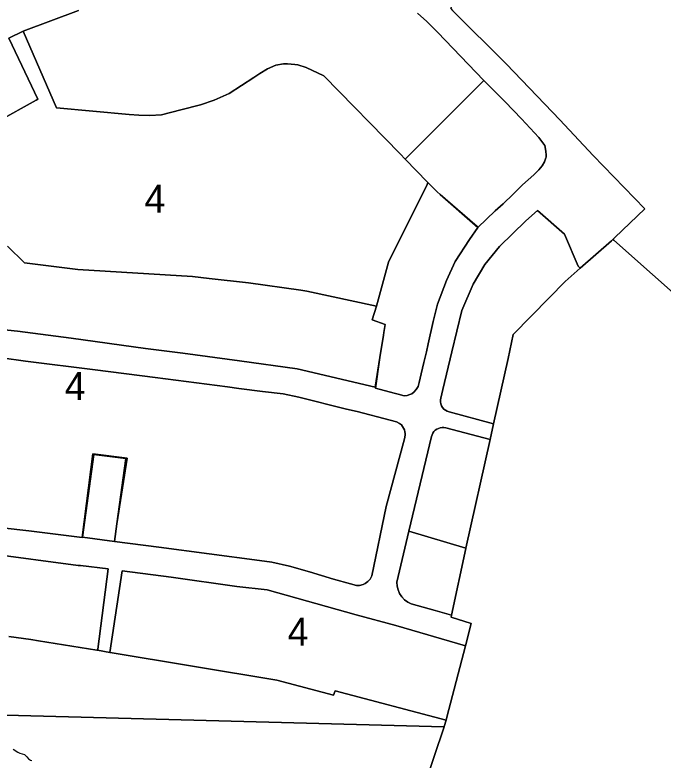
# Model space of a CAD drawing. Extents: x 598968 to 613553, y 4409678 to 4430833.
# Drawn here: x 600237.8 to 600517.1, y 4411535.8 to 4411856.8 of the extents above; entities that cross this region are included whole.
import ezdxf

# ---------------------------------------------------------------- set-up
doc = ezdxf.new("R2010")
doc.units = 0
for name, color, linetype in [('1', 7, 'Continuous'), ('Sòl Rústic Comú', 7, 'Continuous'), ('ZONA 4. CASES UNIFAMILIRAS AÏLLADES EN PARCEL.LES', 7, 'Continuous')]:
    doc.layers.add(name, color=color, linetype=linetype)

msp = doc.modelspace()

# ---------------------------------------------------------------- linework, layer by layer
at = {"layer": '1'}
for points in [[(600226.3029, 4411624.787), (600265.1051, 4411619.6832), (600266.0029, 4411619.6473), (600278.0091, 4411618.1371), (600273.5282, 4411583.6226), (600273.4386, 4411583.1194), (600278.6951, 4411582.1962), (600283.9665, 4411617.285), (600305.1136, 4411614.6101), (600333.4243, 4411610.6522), (600346.5019, 4411609.1909), (600384.7925, 4411598.4516), (600401.9762, 4411593.735), (600431.9644, 4411585.0543), (600434.4648, 4411594.7113), (600425.7396, 4411597.3142), (600425.9461, 4411598.2735), (600418.9518, 4411600.2319), (600408.6044, 4411603.1294), (600407.0844, 4411603.8921), (600405.7164, 4411604.9024), (600404.5406, 4411606.1309), (600403.591, 4411607.5418), (600403.4084, 4411607.9492), (600402.8955, 4411609.0937), (600402.4745, 4411610.7413), (600402.3401, 4411612.4366), (600407.5718, 4411634.3738), (600417.309, 4411675.2036), (600417.5543, 4411675.9598), (600417.9164, 4411676.6677), (600418.3862, 4411677.3091), (600418.9517, 4411677.868), (600419.5986, 4411678.3302), (600420.3106, 4411678.6841), (600421.0697, 4411678.9205), (600421.8567, 4411679.0338), (600422.6516, 4411679.0208), (600423.4344, 4411678.8819), (600442.543, 4411673.8979), (600444.052, 4411680.6937), (600424.8653, 4411685.7623), (600424.0577, 4411686.0518), (600423.3116, 4411686.4751), (600422.6487, 4411687.0196), (600422.0887, 4411687.6695), (600421.648, 4411688.4056), (600421.3397, 4411689.2061), (600421.1727, 4411690.0476), (600421.152, 4411690.9052), (600421.2782, 4411691.7538), (600422.141, 4411695.38), (600426.1274, 4411711.6847), (600430.4652, 4411729.4265), (600435.276, 4411740.8348), (600440.3159, 4411749.2348), (600446.6559, 4411757.0048), (600458.0466, 4411768.112), (600463.001, 4411772.4763), (600474.6568, 4411762.3255), (600480.5217, 4411748.5554), (600481.4542, 4411747.6681), (600494.8629, 4411759.4604), (600495.0098, 4411759.6008), (600495.4776, 4411760.0481), (600496.3406, 4411760.8733), (600509.2872, 4411773.2526), (600487.061, 4411796.14), (600472.5614, 4411811.6194), (600449.692, 4411835.4686), (600426.3927, 4411858.6977)], [(600235.1886, 4411846.7319), (600241.2886, 4411849.6918), (600265.1298, 4411858.6757)], [(600265.1298, 4411858.6757), (600241.2886, 4411849.6918), (600255.6483, 4411816.7122), (600286.978, 4411813.8276), (600291.1397, 4411813.6389), (600295.9079, 4411813.4227), (600300.9678, 4411813.7427), (600309.3427, 4411815.8828), (600317.7176, 4411818.0229), (600323.6125, 4411819.9879), (600330.0574, 4411822.943), (600340.7423, 4411829.7531), (600343.3973, 4411831.4531), (600346.6798, 4411833.4619), (600350.2972, 4411835.1731), (600353.5372, 4411835.6632), (600355.2872, 4411835.6282), (600358.4021, 4411835.4032), (600359.7671, 4411835.2132), (600363.2971, 4411834.1333), (600370.977, 4411830.5534), (600403.7825, 4411796.9416), (600406.0196, 4411794.649), (600410.4025, 4411799.0329), (600439.8295, 4411828.467), (600419.9171, 4411849.3518), (600415.3023, 4411853.9468), (600411.2373, 4411857.5232)], [(600411.2373, 4411857.5232), (600415.3023, 4411853.9468), (600419.9171, 4411849.3518), (600439.8295, 4411828.467), (600449.0385, 4411819.3693), (600456.1641, 4411812.0546), (600463.6031, 4411803.9401), (600466.1536, 4411800.4871), (600466.6477, 4411798.0642), (600466.7759, 4411796.323), (600466.6757, 4411795.4576), (600466.6461, 4411795.2022), (600465.9598, 4411793.4784), (600465.0805, 4411791.7695), (600463.5105, 4411789.9826), (600461.4303, 4411787.9217), (600456.6039, 4411783.5149), (600452.5865, 4411779.5676), (600448.2591, 4411775.4435), (600444.7915, 4411772.3322), (600437.3229, 4411765.2555), (600436.941, 4411765.6247), (600421.0101, 4411779.4647), (600437.3166, 4411765.2595), (600433.716, 4411760.0447), (600427.4508, 4411750.5207), (600423.8437, 4411742.3776), (600419.9633, 4411732.2476), (600418.0493, 4411724.6819), (600415.9389, 4411715.1481), (600415.1028, 4411711.6086), (600414.0235, 4411707.0394), (600412.8296, 4411702.1728), (600411.9748, 4411698.4998), (600411.5475, 4411696.7753), (600410.7441, 4411695.3724), (600409.7509, 4411694.2778), (600408.863, 4411693.6125), (600408.0435, 4411693.2202), (600406.8313, 4411692.8108), (600405.602, 4411692.7085), (600404.9703, 4411692.8791), (600403.519, 4411693.2372), (600401.2845, 4411693.7919), (600393.1483, 4411696.0451), (600395.1022, 4411709.2409), (600393.0767, 4411696.4476), (600359.3784, 4411704.2739), (600334.5913, 4411707.8257), (600310.1242, 4411711.0434), (600294.0014, 4411713.0406), (600262.068, 4411717.5131), (600238.8575, 4411720.5216), (600227.7434, 4411721.7526)], [(600234.6437, 4411757.1087), (600241.9683, 4411750.0226), (600264.868, 4411747.1029), (600314.3874, 4411744.1235), (600321.5224, 4411743.2109), (600338.5227, 4411741.3673), (600361.0586, 4411738.1544), (600363.6145, 4411737.7901), (600393.563, 4411731.3002), (600398.8064, 4411750.2944), (600415.3987, 4411783.7548), (600415.7834, 4411784.5306), (600415.795, 4411784.554), (600415.6204, 4411784.7371), (600406.0269, 4411794.6415), (600406.0196, 4411794.649), (600403.7825, 4411796.9416), (600370.977, 4411830.5534), (600363.2971, 4411834.1333), (600359.7671, 4411835.2132), (600358.4021, 4411835.4032), (600355.2872, 4411835.6282), (600353.5372, 4411835.6632), (600350.2972, 4411835.1731), (600346.6798, 4411833.4619), (600343.3973, 4411831.4531), (600340.7423, 4411829.7531), (600330.0574, 4411822.943), (600323.6125, 4411819.9879), (600317.7176, 4411818.0229), (600309.3427, 4411815.8828), (600300.9678, 4411813.7427), (600295.9079, 4411813.4227), (600291.1397, 4411813.6389), (600286.978, 4411813.8276), (600255.6483, 4411816.7122), (600241.2886, 4411849.6918), (600235.1886, 4411846.7319), (600247.6064, 4411820.4026), (600247.017, 4411820.0756), (600230.2986, 4411810.802)], [(600561.3028, 4411701.6847), (600495.8627, 4411759.7046), (600495.8456, 4411759.7197), (600495.4973, 4411760.0285), (600495.4776, 4411760.0481), (600495.0098, 4411759.6008), (600494.8629, 4411759.4604), (600481.4542, 4411747.6681), (600481.4058, 4411747.6256), (600474.911, 4411741.9705), (600467.994, 4411734.8506), (600452.5812, 4411719.1043), (600450.2994, 4411708.8285), (600444.052, 4411680.6937), (600442.543, 4411673.8979), (600432.1401, 4411627.0489), (600432.1361, 4411627.0305), (600432.1282, 4411626.9937), (600425.9461, 4411598.2735), (600425.7396, 4411597.3142), (600434.4648, 4411594.7113), (600431.9644, 4411585.0543), (600424.0004, 4411554.2957), (600423.601, 4411552.9501), (600422.8036, 4411550.2642), (600422.7631, 4411550.1447), (600414.0223, 4411524.127)], [(600232.134, 4411709.0201), (600242.3384, 4411707.6559), (600272.3101, 4411703.854), (600298.2989, 4411700.5519), (600329.464, 4411696.5481), (600334.3188, 4411695.9131), (600344.5034, 4411694.5687), (600353.403, 4411693.5096), (600360.1575, 4411692.1683), (600380.7332, 4411687.0194), (600385.2924, 4411685.9501), (600399.5373, 4411682.165), (600402.2828, 4411681.4988), (600403.5379, 4411680.8523), (600404.3419, 4411680.2057), (600404.8909, 4411679.5397), (600405.3027, 4411678.8148), (600405.6165, 4411678.1094), (600405.8925, 4411677.2604), (600405.9513, 4411676.4375), (600405.9709, 4411675.7714), (600405.6572, 4411674.204), (600397.7561, 4411644.9851), (600391.6248, 4411615.1972), (600390.93, 4411613.7793), (600389.8888, 4411612.6649), (600388.7735, 4411611.8973), (600387.8068, 4411611.4515), (600386.2948, 4411611.0553), (600384.9562, 4411611.0552), (600382.4527, 4411611.7733), (600375.0336, 4411613.8075), (600364.7361, 4411616.9051), (600356.179, 4411619.4106), (600348.5678, 4411621.105), (600343.2455, 4411621.7194), (600299.7875, 4411627.4753), (600280.6579, 4411629.9704), (600280.6535, 4411629.9393), (600266.9856, 4411631.793), (600271.7794, 4411667.497), (600285.6552, 4411665.6563), (600281.7254, 4411637.5933), (600286.1175, 4411665.8587), (600271.3877, 4411667.7235), (600266.744, 4411631.6897), (600243.7378, 4411634.6285), (600232.2356, 4411635.8354)], [(600222.9166, 4411555.4036), (600422.7631, 4411550.1447), (600422.8036, 4411550.2642), (600423.601, 4411552.9501), (600375.7591, 4411565.6423), (600375.1482, 4411563.7824), (600350.6815, 4411570.1901), (600278.7909, 4411582.1796), (600278.6951, 4411582.1962), (600273.4386, 4411583.1194), (600273.1274, 4411583.1741), (600248.0307, 4411587.1865), (600244.6078, 4411587.7337), (600235.2179, 4411589.1036)], [(600414.0223, 4411524.127), (600422.7631, 4411550.1447), (600222.9166, 4411555.4036)], [(600237.0123, 4411540.5517), (600238.9953, 4411539.2782), (600239.9353, 4411538.7582), (600240.9753, 4411538.5482), (600241.8553, 4411538.1882), (600242.9052, 4411537.2183), (600243.6452, 4411536.4084), (600244.5807, 4411535.8474), (600245.0923, 4411535.636)]]:
    msp.add_lwpolyline(points, dxfattribs=at)
for points in [[(600421.0101, 4411779.4647), (600436.941, 4411765.6247), (600437.3229, 4411765.2555), (600444.7915, 4411772.3322), (600448.2591, 4411775.4435), (600452.5865, 4411779.5676), (600456.6039, 4411783.5149), (600461.4303, 4411787.9217), (600463.5105, 4411789.9826), (600465.0805, 4411791.7695), (600465.9598, 4411793.4784), (600466.6461, 4411795.2022), (600466.6757, 4411795.4576), (600466.7759, 4411796.323), (600466.6477, 4411798.0642), (600466.1536, 4411800.4871), (600463.6031, 4411803.9401), (600456.1641, 4411812.0546), (600449.0385, 4411819.3693), (600439.8295, 4411828.467), (600410.4025, 4411799.0329), (600406.0196, 4411794.649), (600406.0269, 4411794.6415), (600415.6204, 4411784.7371), (600416.9778, 4411783.3357), (600419.7496, 4411780.5627)], [(600421.0101, 4411779.4647), (600419.7496, 4411780.5627), (600416.9778, 4411783.3357), (600415.6204, 4411784.7371), (600415.795, 4411784.554), (600415.7834, 4411784.5306), (600415.3987, 4411783.7548), (600398.8064, 4411750.2944), (600393.563, 4411731.3002), (600391.7892, 4411725.3908), (600397.3523, 4411723.4563), (600396.7979, 4411719.9535), (600396.6195, 4411718.8267), (600395.1022, 4411709.2409), (600393.1483, 4411696.0451), (600401.2845, 4411693.7919), (600403.519, 4411693.2372), (600404.9703, 4411692.8791), (600405.602, 4411692.7085), (600406.8313, 4411692.8108), (600408.0435, 4411693.2202), (600408.863, 4411693.6125), (600409.7509, 4411694.2778), (600410.7441, 4411695.3724), (600411.5475, 4411696.7753), (600411.9748, 4411698.4998), (600412.8296, 4411702.1728), (600414.0235, 4411707.0394), (600415.1028, 4411711.6086), (600415.9389, 4411715.1481), (600418.0493, 4411724.6819), (600419.9633, 4411732.2476), (600423.8437, 4411742.3776), (600427.4508, 4411750.5207), (600433.716, 4411760.0447), (600437.3166, 4411765.2595)], [(600481.4542, 4411747.6681), (600480.5217, 4411748.5554), (600474.6568, 4411762.3255), (600463.001, 4411772.4763), (600458.0466, 4411768.112), (600446.6559, 4411757.0048), (600440.3159, 4411749.2348), (600435.276, 4411740.8348), (600430.4652, 4411729.4265), (600426.1274, 4411711.6847), (600422.141, 4411695.38), (600421.2782, 4411691.7538), (600421.152, 4411690.9052), (600421.1727, 4411690.0476), (600421.3397, 4411689.2061), (600421.648, 4411688.4056), (600422.0887, 4411687.6695), (600422.6487, 4411687.0196), (600423.3116, 4411686.4751), (600424.0577, 4411686.0518), (600424.8653, 4411685.7623), (600444.052, 4411680.6937), (600450.2994, 4411708.8285), (600452.5812, 4411719.1043), (600467.994, 4411734.8506), (600474.911, 4411741.9705), (600481.4058, 4411747.6256)], [(600442.543, 4411673.8979), (600423.4344, 4411678.8819), (600422.6516, 4411679.0208), (600421.8567, 4411679.0338), (600421.0697, 4411678.9205), (600420.3106, 4411678.6841), (600419.5986, 4411678.3302), (600418.9517, 4411677.868), (600418.3862, 4411677.3091), (600417.9164, 4411676.6677), (600417.5543, 4411675.9598), (600417.309, 4411675.2036), (600407.5718, 4411634.3738), (600432.1361, 4411627.0305), (600432.1401, 4411627.0489)], [(600281.7254, 4411637.5933), (600285.6552, 4411665.6563), (600271.7794, 4411667.497), (600266.9856, 4411631.793), (600280.6535, 4411629.9393), (600280.6579, 4411629.9704)], [(600432.1361, 4411627.0305), (600407.5718, 4411634.3738), (600402.3401, 4411612.4366), (600402.4745, 4411610.7413), (600402.8955, 4411609.0937), (600403.4084, 4411607.9492), (600403.591, 4411607.5418), (600404.5406, 4411606.1309), (600405.7164, 4411604.9024), (600407.0844, 4411603.8921), (600408.6044, 4411603.1294), (600418.9518, 4411600.2319), (600425.9461, 4411598.2735), (600432.1282, 4411626.9937)]]:
    msp.add_lwpolyline(points, close=True, dxfattribs=at)
at = {"layer": 'Sòl Rústic Comú'}
msp.add_lwpolyline([(600523.9159, 4412032.683), (600425.6097, 4411859.7358), (600425.6027, 4411859.7236), (600425.506, 4411859.6102), (600426.3927, 4411858.6977), (600449.692, 4411835.4686), (600472.5614, 4411811.6194), (600487.061, 4411796.14), (600509.2872, 4411773.2526), (600496.3406, 4411760.8733), (600495.4776, 4411760.0481), (600495.4973, 4411760.0285), (600495.8456, 4411759.7197), (600495.8627, 4411759.7046), (600561.3028, 4411701.6847)], dxfattribs=at)
at = {"layer": 'ZONA 4. CASES UNIFAMILIRAS AÏLLADES EN PARCEL.LES'}
for points in [[(600230.2986, 4411810.802), (600247.017, 4411820.0756), (600247.6064, 4411820.4026), (600235.1886, 4411846.7319)], [(600227.7434, 4411721.7526), (600238.8575, 4411720.5216), (600262.068, 4411717.5131), (600294.0014, 4411713.0406), (600310.1242, 4411711.0434), (600334.5913, 4411707.8257), (600359.3784, 4411704.2739), (600393.0767, 4411696.4476), (600395.1022, 4411709.2409), (600396.6195, 4411718.8267), (600396.7979, 4411719.9535), (600397.3523, 4411723.4563), (600391.7892, 4411725.3908), (600393.563, 4411731.3002), (600363.6145, 4411737.7901), (600361.0586, 4411738.1544), (600338.5227, 4411741.3673), (600321.5224, 4411743.2109), (600314.3874, 4411744.1235), (600264.868, 4411747.1029), (600241.9683, 4411750.0226), (600234.6437, 4411757.1087)], [(600232.2356, 4411635.8354), (600243.7378, 4411634.6285), (600266.744, 4411631.6897), (600271.3877, 4411667.7235), (600286.1175, 4411665.8587), (600281.7254, 4411637.5933), (600280.6579, 4411629.9704), (600299.7875, 4411627.4753), (600343.2455, 4411621.7194), (600348.5678, 4411621.105), (600356.179, 4411619.4106), (600364.7361, 4411616.9051), (600375.0336, 4411613.8075), (600382.4527, 4411611.7733), (600384.9562, 4411611.0552), (600386.2948, 4411611.0553), (600387.8068, 4411611.4515), (600388.7735, 4411611.8973), (600389.8888, 4411612.6649), (600390.93, 4411613.7793), (600391.6248, 4411615.1972), (600397.7561, 4411644.9851), (600405.6572, 4411674.204), (600405.9709, 4411675.7714), (600405.9513, 4411676.4375), (600405.8925, 4411677.2604), (600405.6165, 4411678.1094), (600405.3027, 4411678.8148), (600404.8909, 4411679.5397), (600404.3419, 4411680.2057), (600403.5379, 4411680.8523), (600402.2828, 4411681.4988), (600399.5373, 4411682.165), (600385.2924, 4411685.9501), (600380.7332, 4411687.0194), (600360.1575, 4411692.1683), (600353.403, 4411693.5096), (600344.5034, 4411694.5687), (600334.3188, 4411695.9131), (600329.464, 4411696.5481), (600298.2989, 4411700.5519), (600272.3101, 4411703.854), (600242.3384, 4411707.6559), (600232.134, 4411709.0201)], [(600235.2179, 4411589.1036), (600244.6078, 4411587.7337), (600248.0307, 4411587.1865), (600273.1274, 4411583.1741), (600273.4386, 4411583.1194), (600273.5282, 4411583.6226), (600278.0091, 4411618.1371), (600266.0029, 4411619.6473), (600265.1051, 4411619.6832), (600226.3029, 4411624.787)]]:
    msp.add_lwpolyline(points, dxfattribs=at)
msp.add_lwpolyline([(600431.9644, 4411585.0543), (600401.9762, 4411593.735), (600384.7925, 4411598.4516), (600346.5019, 4411609.1909), (600333.4243, 4411610.6522), (600305.1136, 4411614.6101), (600283.9665, 4411617.285), (600278.6951, 4411582.1962), (600278.7909, 4411582.1796), (600350.6815, 4411570.1901), (600375.1482, 4411563.7824), (600375.7591, 4411565.6423), (600423.601, 4411552.9501), (600424.0004, 4411554.2957)], close=True, dxfattribs=at)

# ---------------------------------------------------------------- texts
for p in [(600293.6691, 4411771.5897), (600259.3237, 4411690.9077), (600355.3298, 4411585.1175)]:
    msp.add_text('4', height=12, dxfattribs=at).set_placement(p)

doc.saveas('drawing.dxf')
